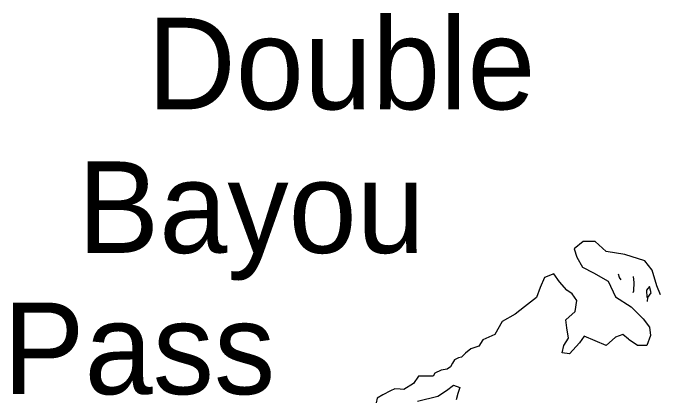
# Model space of a CAD drawing. Extents: x 380424 to 701066, y 1117407 to 1412949.
# Drawn here: x 505698 to 509231, y 1242653 to 1244763 of the extents above; entities that cross this region are included whole.
import ezdxf

# ---------------------------------------------------------------- set-up
doc = ezdxf.new("R2010")
doc.units = 0
for name, color, linetype in [('Bayou and Harbor etc Text', 7, 'Continuous'), ('Cities Incorporated Area', 7, 'Continuous'), ('Mangroves', 7, 'Continuous')]:
    doc.layers.add(name, color=color, linetype=linetype)

msp = doc.modelspace()

# ---------------------------------------------------------------- linework, layer by layer
at = {"layer": 'Cities Incorporated Area'}
for points in [[(509233.6, 1243222.4), (509213.5, 1243272.7), (509188.4, 1243358.1), (509148.2, 1243408.4), (509037.7, 1243443.5), (508937.2, 1243458.6), (508877, 1243513.9), (508811.7, 1243513.9), (508761.4, 1243473.7), (508776.5, 1243428.5), (508806.6, 1243373.2), (508866.9, 1243343), (508947.3, 1243297.8), (508987.5, 1243212.4), (509072.9, 1243157.1), (509138.2, 1243091.8), (509173.3, 1243046.6), (509178.4, 1243001.3), (509158.3, 1242946), (509108, 1242946), (509062.8, 1242976.2), (509057.8, 1242981.2), (509027.7, 1243006.4), (508987.5, 1242991.3), (508937.2, 1242946), (508877, 1242971.2), (508816.7, 1242996.3), (508791.6, 1242961.1), (508736.3, 1242900.8), (508696.1, 1242905.8), (508706.2, 1242946), (508731.3, 1242986.3), (508721.2, 1243041.5), (508716.2, 1243086.8), (508766.5, 1243132), (508776.5, 1243192.3), (508751.4, 1243227.5), (508721.2, 1243247.6), (508681.1, 1243292.8), (508650.9, 1243338), (508600.7, 1243317.9), (508575.6, 1243262.6), (508555.5, 1243207.4), (508490.2, 1243157.1), (508439.9, 1243116.9), (508369.6, 1243076.7), (508329.4, 1243006.4), (508264.1, 1242976.2), (508241.1, 1242942.2), (508197.5, 1242927.7), (508168.5, 1242903.4), (508146.7, 1242881.6), (508129.7, 1242879.2), (508107.9, 1242867.1), (508098.2, 1242850.1), (508086.1, 1242828.3), (508069.2, 1242816.2), (508035.3, 1242811.4), (508001.4, 1242794.4), (507991.7, 1242777.4), (507938.4, 1242777.4), (507911.7, 1242777.4), (507885.1, 1242738.7), (507831.8, 1242704.7), (507812.4, 1242707.2), (507783.4, 1242709.6), (507759.2, 1242697.5), (507718, 1242675.7), (507686.5, 1242658.7), (507681.6, 1242632)], [(507906.9, 1242641.7), (508018.3, 1242668.4), (508064.3, 1242699.9), (508103.1, 1242729), (508137, 1242716.8), (508127.3, 1242682.9), (508117.6, 1242649)]]:
    msp.add_lwpolyline(points, dxfattribs=at)
at = {"layer": 'Mangroves'}
for points in [[(509009.8, 1243316.6), (509003, 1243335.6)], [(509006.8, 1243316.6), (509006.9, 1243316.6)], [(509017.4, 1243305.5), (509009.8, 1243316.6)], [(509089.9, 1243290.8), (509085.5, 1243321.9)], [(509087, 1243245.1), (509089.9, 1243290.8)], [(509172.8, 1243268), (509155.7, 1243247.9)], [(509181.4, 1243233.6), (509172.8, 1243268)], [(509083.4, 1243235.9), (509087, 1243245.1)], [(509155.7, 1243247.9), (509158.5, 1243207.9)], [(509164.3, 1243207.9), (509181.4, 1243233.6)], [(509162.6, 1243185.6), (509164.3, 1243207.9)]]:
    msp.add_lwpolyline(points, dxfattribs=at)

# ---------------------------------------------------------------- texts
at = {"layer": 'Bayou and Harbor etc Text'}
for s, p in [('Double', (506431.8, 1244236.4)), ('Bayou', (506051, 1243451.7)), ('Pass', (505643.5, 1242680))]:
    msp.add_text(s, height=500, rotation=0.0004, dxfattribs=at).set_placement(p)

doc.saveas('drawing.dxf')
